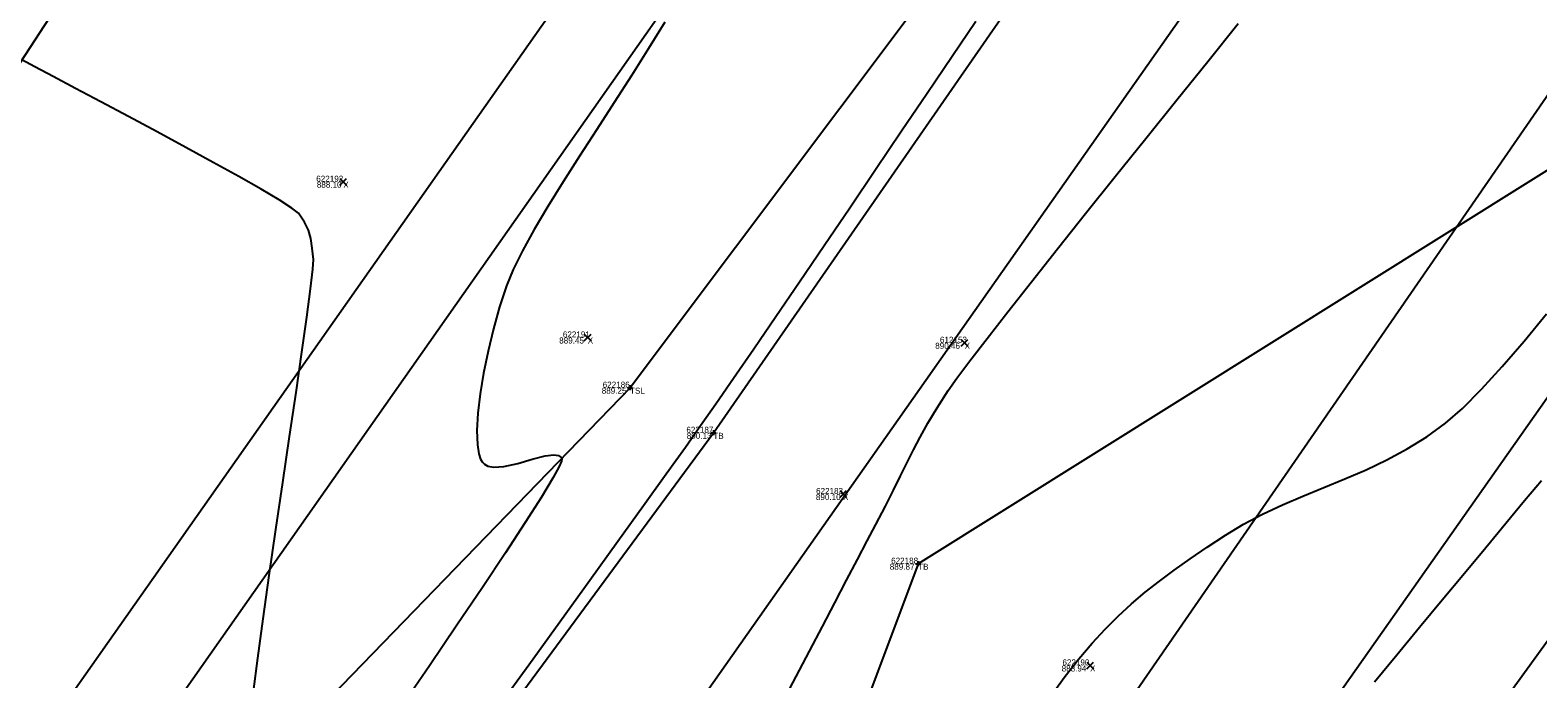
# Model space of a CAD drawing. Extents: x 1957117 to 1971063, y 701601 to 715861.
# Drawn here: x 1964306.2 to 1964393.5, y 707988.8 to 708026.3 of the extents above; entities that cross this region are included whole.
import ezdxf

# ---------------------------------------------------------------- set-up
doc = ezdxf.new("R2010")
doc.units = 0
for name, color, linetype in [('AP_X_Lights', 7, 'Continuous'), ('DT_X_Break_Line', 7, 'Continuous'), ('DT_X_Contour_Major', 7, 'Continuous'), ('DT_X_Contour_Minor', 7, 'Continuous'), ('DT_X_TIN_Hull', 7, 'Continuous'), ('GE_X_CL_20', 7, 'Continuous'), ('PV_P_Drive', 7, 'Continuous'), ('PV_P_Shoulder', 7, 'Continuous'), ('RS_Raster1', 7, 'Continuous'), ('RW_X_Esmt_RR', 7, 'Continuous'), ('RW_X_Fee_RW', 7, 'Continuous'), ('SC_Scratch1', 7, 'Continuous'), ('SC_Shading5', 7, 'Continuous')]:
    doc.layers.add(name, color=color, linetype=linetype)

msp = doc.modelspace()

# ---------------------------------------------------------------- linework, layer by layer
at = {"layer": 'AP_X_Lights'}
for p, q in [((1964324.139, 708017.367), (1964324.527, 708017.757)), ((1964324.139, 708017.757), (1964324.527, 708017.367)), ((1964338.291, 708008.355), (1964338.679, 708008.745)), ((1964338.291, 708008.745), (1964338.679, 708008.355)), ((1964360.122, 708008.048), (1964360.51, 708008.438)), ((1964360.122, 708008.438), (1964360.51, 708008.048)), ((1964353.08, 707999.296), (1964353.468, 707999.686)), ((1964353.08, 707999.686), (1964353.468, 707999.296)), ((1964367.383, 707989.377), (1964367.771, 707989.767)), ((1964367.383, 707989.767), (1964367.771, 707989.377))]:
    msp.add_line(p, q, dxfattribs=at)
at = {"layer": 'DT_X_Break_Line'}
for points in [[(1964557.968, 708221.563), (1964529.012, 708179.196), (1964501.004, 708139.524), (1964472.51, 708098.385), (1964443.736, 708056.284), (1964412.689, 708016.643), (1964384.427, 707977.661), (1964355.542, 707937.018), (1964325.051, 707895.89), (1964311.233, 707876.121)], [(1964478.704, 708214.875), (1964453.755, 708170.775), (1964408.202, 708141.306), (1964400.334, 708086.021), (1964371.327, 708046.106), (1964340.94, 708005.645), (1964305.757, 707969.33), (1964277.446, 707929.999), (1964246.896, 707890.341)], [(1964289.396, 707921.864), (1964316.825, 707963.782), (1964345.764, 708003.034), (1964373.73, 708043.336), (1964406.326, 708081.313), (1964430.262, 708127.053), (1964459.419, 708166.066), (1964484.47, 708210.071)], [(1964501.633, 708199.836), (1964472.058, 708159.676), (1964442.718, 708119.139), (1964414.466, 708076.646), (1964403.549, 708024.16), (1964357.625, 707995.459), (1964339.239, 707946.448), (1964311.438, 707906.654), (1964292.589, 707875.355)]]:
    msp.add_lwpolyline(points, dxfattribs=at)
at = {"layer": 'DT_X_Contour_Major'}
for points in [[(1964360.968, 708026.839), (1964359.591, 708024.804), (1964358.15, 708022.674), (1964356.666, 708020.481), (1964355.161, 708018.26), (1964353.658, 708016.042), (1964352.179, 708013.862), (1964350.745, 708011.753), (1964349.378, 708009.748), (1964348.101, 708007.88), (1964346.936, 708006.183), (1964345.904, 708004.689), (1964345.028, 708003.432), (1964344.151, 708002.192), (1964343.04, 708000.634), (1964341.727, 707998.802), (1964340.241, 707996.737), (1964338.616, 707994.484), (1964336.881, 707992.084), (1964335.068, 707989.58), (1964333.209, 707987.015)], [(1964360.968, 708026.839), (1964359.591, 708024.804), (1964358.15, 708022.674), (1964356.666, 708020.481), (1964355.161, 708018.26), (1964353.658, 708016.042), (1964352.179, 708013.862), (1964350.745, 708011.753), (1964349.378, 708009.748), (1964348.101, 708007.88), (1964346.936, 708006.183), (1964345.904, 708004.689), (1964345.028, 708003.432), (1964344.151, 708002.192), (1964343.04, 708000.634), (1964341.727, 707998.802), (1964340.241, 707996.737), (1964338.616, 707994.484), (1964336.881, 707992.084), (1964335.068, 707989.58), (1964333.209, 707987.015)], [(1964349.78, 707987.473), (1964350.559, 707988.939), (1964351.328, 707990.397), (1964352.077, 707991.825), (1964352.796, 707993.201), (1964353.475, 707994.502), (1964354.105, 707995.705), (1964354.675, 707996.788), (1964355.176, 707997.728), (1964355.737, 707998.794), (1964356.205, 707999.721), (1964356.609, 708000.546), (1964356.979, 708001.308), (1964357.346, 708002.043), (1964357.738, 708002.79), (1964358.186, 708003.586), (1964358.719, 708004.47), (1964359.368, 708005.478), (1964359.866, 708006.187), (1964360.626, 708007.205), (1964361.617, 708008.498), (1964362.811, 708010.031), (1964364.179, 708011.768), (1964365.691, 708013.675), (1964367.318, 708015.716), (1964369.032, 708017.857), (1964370.802, 708020.062), (1964372.599, 708022.296), (1964374.396, 708024.524), (1964376.161, 708026.711)], [(1964349.78, 707987.473), (1964350.559, 707988.939), (1964351.328, 707990.397), (1964352.077, 707991.825), (1964352.796, 707993.201), (1964353.475, 707994.502), (1964354.105, 707995.705), (1964354.675, 707996.788), (1964355.176, 707997.728), (1964355.737, 707998.794), (1964356.205, 707999.721), (1964356.609, 708000.546), (1964356.979, 708001.308), (1964357.346, 708002.043), (1964357.738, 708002.79), (1964358.186, 708003.586), (1964358.719, 708004.47), (1964359.368, 708005.478), (1964359.866, 708006.187), (1964360.626, 708007.205), (1964361.617, 708008.498), (1964362.811, 708010.031), (1964364.179, 708011.768), (1964365.691, 708013.675), (1964367.318, 708015.716), (1964369.032, 708017.857), (1964370.802, 708020.062), (1964372.599, 708022.296), (1964374.396, 708024.524), (1964376.161, 708026.711)]]:
    msp.add_lwpolyline(points, dxfattribs=at)
at = {"layer": 'DT_X_Contour_Minor'}
for points in [[(1964342.944, 708026.798), (1964342.014, 708025.279), (1964341.033, 708023.722), (1964340.024, 708022.149), (1964339.01, 708020.582), (1964338.016, 708019.042), (1964337.065, 708017.549), (1964336.181, 708016.125), (1964335.387, 708014.792), (1964334.706, 708013.57), (1964334.163, 708012.481), (1964333.782, 708011.545), (1964333.387, 708010.318), (1964333.031, 708009.043), (1964332.719, 708007.756), (1964332.46, 708006.491), (1964332.261, 708005.281), (1964332.13, 708004.163), (1964332.073, 708003.17), (1964332.098, 708002.337), (1964332.183, 708001.809), (1964332.287, 708001.506), (1964332.376, 708001.351), (1964332.426, 708001.289), (1964332.507, 708001.216), (1964332.7, 708001.109), (1964333.058, 708001.038), (1964333.631, 708001.075), (1964334.439, 708001.26), (1964335.266, 708001.504), (1964336.025, 708001.703), (1964336.523, 708001.762), (1964336.803, 708001.713), (1964336.934, 708001.623), (1964336.982, 708001.559), (1964336.99, 708001.524), (1964336.966, 708001.4), (1964336.833, 708001.085), (1964336.487, 708000.44), (1964335.804, 707999.301), (1964334.874, 707997.834), (1964333.728, 707996.082), (1964332.399, 707994.087), (1964330.917, 707991.894), (1964329.317, 707989.544), (1964327.628, 707987.081)], [(1964342.944, 708026.798), (1964342.014, 708025.279), (1964341.033, 708023.722), (1964340.024, 708022.149), (1964339.01, 708020.582), (1964338.016, 708019.042), (1964337.065, 708017.549), (1964336.181, 708016.125), (1964335.387, 708014.792), (1964334.706, 708013.57), (1964334.163, 708012.481), (1964333.782, 708011.545), (1964333.387, 708010.318), (1964333.031, 708009.043), (1964332.719, 708007.756), (1964332.46, 708006.491), (1964332.261, 708005.281), (1964332.13, 708004.163), (1964332.073, 708003.17), (1964332.098, 708002.337), (1964332.183, 708001.809), (1964332.287, 708001.506), (1964332.376, 708001.351), (1964332.426, 708001.289), (1964332.507, 708001.216), (1964332.7, 708001.109), (1964333.058, 708001.038), (1964333.631, 708001.075), (1964334.439, 708001.26), (1964335.266, 708001.504), (1964336.025, 708001.703), (1964336.523, 708001.762), (1964336.803, 708001.713), (1964336.934, 708001.623), (1964336.982, 708001.559), (1964336.99, 708001.524), (1964336.966, 708001.4), (1964336.833, 708001.085), (1964336.487, 708000.44), (1964335.804, 707999.301), (1964334.874, 707997.834), (1964333.728, 707996.082), (1964332.399, 707994.087), (1964330.917, 707991.894), (1964329.317, 707989.544), (1964327.628, 707987.081)], [(1964319.131, 707988.055), (1964319.382, 707990.001), (1964319.693, 707992.274), (1964320.049, 707994.783), (1964320.433, 707997.438), (1964320.829, 708000.149), (1964321.222, 708002.824), (1964321.595, 708005.373), (1964321.932, 708007.706), (1964322.217, 708009.732), (1964322.434, 708011.36), (1964322.567, 708012.501), (1964322.6, 708013.063), (1964322.538, 708013.721), (1964322.458, 708014.27), (1964322.323, 708014.758), (1964322.093, 708015.232), (1964321.729, 708015.738), (1964321.354, 708016.042), (1964320.614, 708016.518), (1964319.568, 708017.136), (1964318.278, 708017.868), (1964316.804, 708018.683), (1964315.208, 708019.552), (1964313.55, 708020.444), (1964311.891, 708021.329), (1964310.293, 708022.179), (1964308.816, 708022.963), (1964307.521, 708023.651), (1964306.469, 708024.213), (1964305.721, 708024.62)], [(1964319.131, 707988.055), (1964319.382, 707990.001), (1964319.693, 707992.274), (1964320.049, 707994.783), (1964320.433, 707997.438), (1964320.829, 708000.149), (1964321.222, 708002.824), (1964321.595, 708005.373), (1964321.932, 708007.706), (1964322.217, 708009.732), (1964322.434, 708011.36), (1964322.567, 708012.501), (1964322.6, 708013.063), (1964322.538, 708013.721), (1964322.458, 708014.27), (1964322.323, 708014.758), (1964322.093, 708015.232), (1964321.729, 708015.738), (1964321.354, 708016.042), (1964320.614, 708016.518), (1964319.568, 708017.136), (1964318.278, 708017.868), (1964316.804, 708018.683), (1964315.208, 708019.552), (1964313.55, 708020.444), (1964311.891, 708021.329), (1964310.293, 708022.179), (1964308.816, 708022.963), (1964307.521, 708023.651), (1964306.469, 708024.213), (1964305.721, 708024.62)], [(1964365.483, 707988.046), (1964366.145, 707988.955), (1964366.935, 707989.952), (1964367.703, 707990.854), (1964368.459, 707991.675), (1964369.216, 707992.431), (1964369.983, 707993.136), (1964370.772, 707993.804), (1964371.593, 707994.451), (1964372.458, 707995.092), (1964373.378, 707995.74), (1964374.363, 707996.41), (1964375.425, 707997.118), (1964376.465, 707997.75), (1964377.567, 707998.323), (1964378.718, 707998.856), (1964379.907, 707999.363), (1964381.119, 707999.863), (1964382.343, 708000.369), (1964383.565, 708000.9), (1964384.771, 708001.471), (1964385.95, 708002.098), (1964387.088, 708002.798), (1964388.173, 708003.587), (1964389.142, 708004.443), (1964390.243, 708005.556), (1964391.445, 708006.874), (1964392.715, 708008.345), (1964394.02, 708009.918)], [(1964365.483, 707988.046), (1964366.145, 707988.955), (1964366.935, 707989.952), (1964367.703, 707990.854), (1964368.459, 707991.675), (1964369.216, 707992.431), (1964369.983, 707993.136), (1964370.772, 707993.804), (1964371.593, 707994.451), (1964372.458, 707995.092), (1964373.378, 707995.74), (1964374.363, 707996.41), (1964375.425, 707997.118), (1964376.465, 707997.75), (1964377.567, 707998.323), (1964378.718, 707998.856), (1964379.907, 707999.363), (1964381.119, 707999.863), (1964382.343, 708000.369), (1964383.565, 708000.9), (1964384.771, 708001.471), (1964385.95, 708002.098), (1964387.088, 708002.798), (1964388.173, 708003.587), (1964389.142, 708004.443), (1964390.243, 708005.556), (1964391.445, 708006.874), (1964392.715, 708008.345), (1964394.02, 708009.918)], [(1964393.717, 708000.251), (1964392.743, 707999.087), (1964391.662, 707997.788), (1964390.492, 707996.38), (1964389.255, 707994.888), (1964387.971, 707993.339), (1964386.662, 707991.759), (1964385.346, 707990.172), (1964384.045, 707988.605)], [(1964393.717, 708000.251), (1964392.743, 707999.087), (1964391.662, 707997.788), (1964390.492, 707996.38), (1964389.255, 707994.888), (1964387.971, 707993.339), (1964386.662, 707991.759), (1964385.346, 707990.172), (1964384.045, 707988.605)]]:
    msp.add_lwpolyline(points, dxfattribs=at)
at = {"layer": 'DT_X_TIN_Hull'}
msp.add_lwpolyline([(1964424.104, 708190.997), (1964395.101, 708149.619), (1964365.854, 708109.886), (1964308.263, 708028.505), (1964281.464, 707987.544), (1964251.004, 707946.454), (1964225.108, 707905.389), (1964196.172, 707863.514), (1964166.104, 707823.11), (1964136.115, 707784.278), (1964105.597, 707743.654), (1964082.804, 707698.924), (1964056.951, 707655.15), (1964027.146, 707611.821), (1964008.198, 707598.035), (1963983.898, 707595.126), (1963975.155, 707521.673), (1963940.142, 707371.501), (1963857.209, 707326.887)], dxfattribs=at)
at = {"layer": 'GE_X_CL_20'}
msp.add_lwpolyline([(1964578.061, 708318.542), (1963713.717, 707090.878)], dxfattribs=at)
at = {"layer": 'PV_P_Drive'}
for p, q in [((1964340.794, 708005.645), (1964341.086, 708005.645)), ((1964340.94, 708005.791), (1964340.94, 708005.499)), ((1964340.94, 708005.645), (1964340.94, 708005.645)), ((1964345.618, 708003.034), (1964345.91, 708003.034)), ((1964345.764, 708003.18), (1964345.764, 708002.888)), ((1964345.764, 708003.034), (1964345.764, 708003.034)), ((1964357.625, 707995.605), (1964357.625, 707995.313)), ((1964357.479, 707995.459), (1964357.771, 707995.459)), ((1964357.625, 707995.459), (1964357.625, 707995.459))]:
    msp.add_line(p, q, dxfattribs=at)
at = {"layer": 'RW_X_Esmt_RR'}
for points in [[(1963697.364, 707102.392), (1963811.822, 707264.962), (1963799.822, 707265.288), (1964553.531, 708335.813)], [(1964082.273, 707657.005), (1964557.619, 708332.934)], [(1963738.247, 707073.608), (1964602.591, 708301.271)]]:
    msp.add_lwpolyline(points, dxfattribs=at)
at = {"layer": 'RW_X_Fee_RW'}
msp.add_lwpolyline([(1963881.046, 707276.431), (1964172.578, 707701.964), (1964668.324, 708419.582), (1964735.207, 708501.875), (1964966.496, 708718.802), (1965107.468, 708816.338), (1965585.552, 709094.216), (1966091.861, 709326.705), (1966247.281, 709386.816), (1966633.174, 709551.737), (1966943.202, 709670.565), (1967172.032, 709812.662), (1967935.697, 710373.174), (1968346.714, 710683.963), (1968484.345, 710796.182), (1968743.632, 711067.038), (1968903.937, 711275.819), (1969041.222, 711501.316), (1969638.166, 712572.015), (1970019.077, 713196.718)], dxfattribs=at)
at = {"layer": 'SC_Shading5'}
for points in [[(1963589.678, 706586.994), (1963626.625, 706689.548), (1963651.76, 706746.832), (1963668.09, 706778.596), (1963682.768, 706805.402), (1963734.424, 706911.594), (1963826.849, 707116.717), (1963877.258, 707215.645), (1963964.981, 707354.472), (1964070.526, 707509.355), (1964132.574, 707601.994), (1964163.9, 707642.169), (1964191.2, 707685.167), (1964278.98, 707807.131), (1964326.11, 707874.364), (1964396.427, 707968.962), (1964508.519, 708133.679), (1964655.588, 708336.552), (1964745.319, 708429.172), (1964840.327, 708522.317), (1964988.178, 708660.245), (1965089.796, 708739.041), (1965251.743, 708835.216), (1965415.807, 708922.048), (1965866.2, 709149.38), (1966173.543, 709294.131), (1966283.627, 709338.196), (1966534.003, 709419.214), (1966689.084, 709471.266), (1967008.468, 709641.817), (1967166.677, 709750.124), (1967422.113, 709931.083), (1967818.707, 710198.831), (1968187.021, 710459.852), (1968360.589, 710592.493), (1968496.543, 710707.847), (1968606.427, 710809.378), (1968733.391, 710937.091), (1968807.28, 711025.4), (1968843.008, 711077.094), (1968863.233, 711106.099), (1968909.747, 711171.311), (1968974.133, 711279.559), (1969130.932, 711546.915), (1969247.433, 711744.686), (1969402.714, 712016.424), (1969505.287, 712191.789), (1969666.311, 712460.805), (1969771.586, 712639.896), (1969880.058, 712820.917), (1969964.994, 712955.706), (1969990.005, 713000.084), (1970030.065, 713068.479)], [(1963609.915, 706579.703), (1963646.615, 706681.572), (1963671.193, 706737.585), (1963687.092, 706768.511), (1963701.884, 706795.526), (1963753.906, 706902.469), (1963846.249, 707107.41), (1963895.973, 707204.994), (1963982.966, 707342.667), (1964088.35, 707497.312), (1964150.015, 707589.379), (1964181.502, 707629.761), (1964209.024, 707673.109), (1964296.517, 707794.674), (1964343.552, 707861.772), (1964413.958, 707956.489), (1964526.123, 708121.313), (1964672.104, 708322.686), (1964760.576, 708414.006), (1964855.195, 708506.77), (1965002.134, 708643.847), (1965101.925, 708721.226), (1965262.272, 708816.451), (1965425.685, 708902.939), (1965875.63, 709130.044), (1966182.13, 709274.398), (1966290.944, 709317.954), (1966540.737, 709398.785), (1966697.632, 709451.445), (1967019.644, 709623.399), (1967178.971, 709732.471), (1967434.35, 709913.39), (1967830.945, 710181.14), (1968199.774, 710442.525), (1968374.086, 710575.735), (1968510.806, 710691.739), (1968621.36, 710793.889), (1968749.296, 710922.58), (1968824.413, 711012.355), (1968860.678, 711064.827), (1968880.812, 711093.701), (1968927.778, 711159.547), (1968992.655, 711268.62), (1969149.476, 711536.015), (1969266.039, 711733.891), (1969421.336, 712005.657), (1969523.8, 712180.835), (1969684.812, 712449.831), (1969790.084, 712628.917), (1969898.385, 712809.653), (1969983.474, 712944.685), (1970008.657, 712989.367), (1970048.626, 713057.607)]]:
    msp.add_spline(points, degree=3, dxfattribs=at)

# ---------------------------------------------------------------- texts
at = {"layer": 'PV_P_Shoulder'}
for s, p in [('888.10', (1964322.801, 708017.212)), ('889.45', (1964336.837, 708008.2)), ('890.46', (1964358.613, 708007.893)), ('889.25', (1964339.3, 708005.295)), ('890.13', (1964344.224, 708002.684)), ('890.10', (1964351.703, 707999.141)), ('889.87', (1964355.98, 707995.109)), ('888.94', (1964365.935, 707989.222))]:
    msp.add_text(s, height=0.35, dxfattribs=at).set_placement(p)
at = {"layer": 'RS_Raster1'}
for s, p in [('622192', (1964322.768, 708017.562)), ('622191', (1964337.049, 708008.55)), ('612153', (1964358.886, 708008.243)), ('622186', (1964339.356, 708005.645)), ('622187', (1964344.202, 708003.034)), ('622183', (1964351.712, 707999.491)), ('622188', (1964356.06, 707995.459)), ('622190', (1964365.979, 707989.572))]:
    msp.add_text(s, height=0.35, dxfattribs=at).set_placement(p)
at = {"layer": 'SC_Scratch1'}
for s, p in [('X', (1964324.333, 708017.212)), ('X', (1964338.485, 708008.2)), ('X', (1964360.316, 708007.893)), ('TSL', (1964340.94, 708005.295)), ('TB', (1964345.764, 708002.684)), ('X', (1964353.274, 707999.141)), ('TB', (1964357.625, 707995.109)), ('X', (1964367.577, 707989.222))]:
    msp.add_text(s, height=0.35, dxfattribs=at).set_placement(p)

doc.saveas('drawing.dxf')
